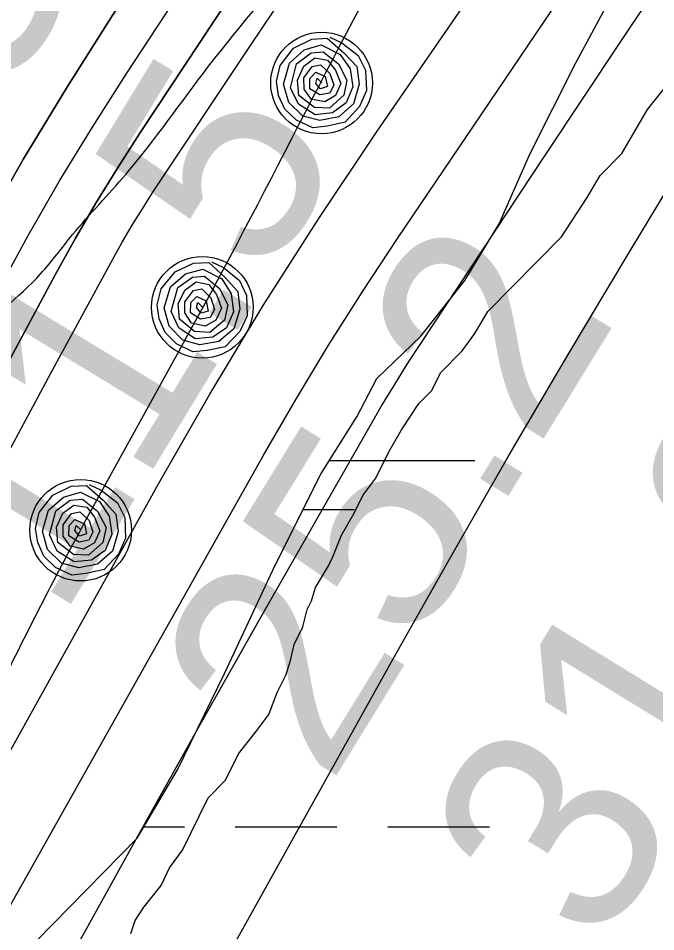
# Model space of a CAD drawing. Extents: x 3297735 to 3335592, y 670436 to 695807.
# Drawn here: x 3314682.8 to 3314883.4, y 682601.6 to 682889.4 of the extents above; entities that cross this region are included whole.
import ezdxf

# ---------------------------------------------------------------- set-up
doc = ezdxf.new("R2010")
doc.units = 0
for name, color, linetype in [('V-RIVR-EDGE', 7, 'Continuous'), ('V-RIVR-RANG', 7, 'Continuous'), ('V-ROAD-CNTR', 7, 'Continuous'), ('V-RRAP-FSHR', 7, 'Continuous'), ('V-SITE-VEGE', 7, 'Continuous'), ('V-TOPO-DPTH', 7, 'Continuous'), ('V-TOPO-MAJR', 7, 'Continuous'), ('V-TOPO-MINR', 7, 'Continuous'), ('V-TOPO-WATR', 7, 'Continuous'), ('V-UTIL-LINE', 7, 'Continuous'), ('V-WETL-SWMP', 7, 'Continuous')]:
    doc.layers.add(name, color=color, linetype=linetype)

msp = doc.modelspace()

# ---------------------------------------------------------------- linework, layer by layer
at = {"layer": 'V-RIVR-EDGE'}
msp.add_spline([(3314332.49, 682283.88), (3314344.9, 682287.34), (3314358.11, 682294.67), (3314374.42, 682306.27), (3314394.23, 682317.08), (3314408.21, 682327.13), (3314425.7, 682339.88), (3314434.25, 682347.62), (3314443.2, 682360.39), (3314457.6, 682381.68), (3314472.41, 682411.9), (3314491.89, 682447.14), (3314503.96, 682468.44), (3314519.93, 682495.54), (3314540.57, 682530.4), (3314569.78, 682579.57), (3314586.92, 682612.5), (3314605.25, 682653.56), (3314623.97, 682696.17), (3314633.36, 682728.33), (3314641.57, 682755.46), (3314653.64, 682774.82), (3314666.86, 682788.36), (3314689.79, 682808.86), (3314699.9, 682821.24), (3314716.62, 682840.2), (3314742.69, 682874.26), (3314774.59, 682914.13), (3314793.27, 682940.45), (3314809.22, 682961.74), (3314829.46, 682991.55), (3314848.16, 683027.19), (3314871.52, 683064.75), (3314895.3, 683112.39), (3314930.72, 683167.75), (3314952.14, 683204.16), (3315057.23, 683357.85), (3315078.23, 683381.84), (3315092.99, 683392.28), (3315101.15, 683395.75), (3315113.56, 683398.05), (3315130.23, 683396.45), (3315136.44, 683396.05), (3315142.65, 683398.75), (3315151.58, 683404.93), (3315172.97, 683426.6), (3315192.78, 683442.06), (3315207.17, 683456.37), (3315216.51, 683472.25), (3315223.52, 683484.25), (3315237.14, 683502.83), (3315242.2, 683511.35), (3315243.01, 683524.54), (3315244.19, 683529.19), (3315255.48, 683547.77), (3315279.6, 683579.13), (3315294, 683598.87), (3315305.28, 683613.19), (3315309.97, 683627.14), (3315311.93, 683637.22), (3315317.77, 683644.96), (3315323.59, 683648.05), (3315323.6, 683652.31), (3315326.33, 683655.8), (3315330.61, 683660.83), (3315336.05, 683665.85), (3315339.95, 683675.54), (3315343.47, 683686.39), (3315346.59, 683695.69), (3315347.02, 683710.43), (3315347.43, 683722.45), (3315345.14, 683737.19), (3315345.17, 683749.99), (3315346.75, 683761.23), (3315349.48, 683764.32), (3315349.87, 683767.43), (3315354.17, 683779.05), (3315358.47, 683794.55), (3315362.36, 683800.36), (3315370.14, 683808.48), (3315374.42, 683815.84), (3315383.4, 683837.92), (3315387.32, 683854.98), (3315386.95, 683864.67), (3315385.03, 683871.27), (3315388.14, 683875.14), (3315392.8, 683876.29), (3315394.75, 683880.94), (3315403.32, 683896.43), (3315419.29, 683923.54), (3315433.69, 683947.55), (3315437.2, 683954.52), (3315436.83, 683961.11), (3315438, 683964.99), (3315450.86, 683988.61), (3315458.62, 683992.47), (3315462.51, 683995.17), (3315464.08, 684002.54), (3315468.77, 684016.49), (3315478.5, 684033.53), (3315498.34, 684056.75), (3315513.5, 684070.67), (3315521.28, 684082.29), (3315523.23, 684087.32), (3315534.89, 684097.76), (3315545.01, 684110.54), (3315557.06, 684124.08), (3315577.68, 684151.17), (3315590.51, 684164.33), (3315598.31, 684180.21), (3315604.16, 684192.6), (3315609.61, 684201.51), (3315623.63, 684224.74), (3315637.65, 684249.92), (3315651.66, 684270.43), (3315661.01, 684285.92), (3315665.69, 684296.38), (3315668.82, 684306.85), (3315671.54, 684310.72), (3315680.49, 684322.72), (3315685.93, 684326.58), (3315687.49, 684332.01), (3315687.51, 684337.44), (3315690.62, 684340.92), (3315706.17, 684356.78), (3315715.11, 684366.84), (3315728.72, 684382.71), (3315735.34, 684392), (3315740.79, 684400.13), (3315746.24, 684410.2), (3315754.02, 684419.87), (3315767.64, 684436.9), (3315797.18, 684465.14), (3315824.41, 684496.87), (3315835.68, 684508.87), (3315845.4, 684518.93), (3315855.91, 684533.25), (3315917.34, 684595.92), (3315957, 684638.09), (3315987.3, 684659.73), (3316015.28, 684684.48), (3316035.1, 684702.27), (3316044.05, 684713.5), (3316063.1, 684733.62), (3316100.42, 684768.43), (3316125.29, 684791.63), (3316138.51, 684803.62), (3316150.97, 684823.37), (3316159.55, 684843.13), (3316165.42, 684865.99), (3316173.99, 684881.48), (3316197.71, 684908.18), (3316229.61, 684945.33), (3316249.82, 684965.06), (3316275.47, 684987.88), (3316301.52, 685015.35), (3316311.24, 685022.31), (3316314.74, 685028.11), (3316324.84, 685037.01), (3316331.06, 685041.26), (3316337.27, 685045.12), (3316343.88, 685050.92), (3316349.72, 685059.83), (3316371.5, 685083.43), (3316388.59, 685096.18), (3316398.7, 685107.41), (3316416.19, 685122.87), (3316443.39, 685146.08), (3316453.89, 685155.74), (3316462.82, 685158.82), (3316468.64, 685163.46), (3316479.54, 685177.01), (3316494.69, 685189.77), (3316513.34, 685202.13), (3316536.65, 685221.08), (3316559.19, 685238.47), (3316587.17, 685262.45), (3316636.9, 685301.49), (3316712.28, 685357.54), (3316745.31, 685384.99), (3316768.23, 685402.39), (3316780.67, 685413.21), (3316806.33, 685440.68), (3316819.16, 685455.39), (3316844.44, 685481.7), (3316866.97, 685499.48), (3316882.51, 685511.08), (3316905.85, 685537.39), (3316931.9, 685564.08), (3316969.21, 685598.5), (3316985.92, 685613.59), (3317001.86, 685628.67), (3317017.8, 685644.53), (3317028.68, 685652.65), (3317037.23, 685661.16), (3317052.77, 685673.53), (3317075.3, 685687.82), (3317092.39, 685696.31), (3317103.26, 685703.27), (3317111.03, 685709.84), (3317130.87, 685733.84), (3317147.6, 685754.74), (3317177.16, 685789.18), (3317206.31, 685816.64), (3317272.79, 685885.12), (3317325.67, 685938.89), (3317356.77, 685972.16), (3317386.71, 686002.34), (3317409.64, 686022.45), (3317459.38, 686063.82), (3317493.18, 686088.94), (3317516.11, 686108.66), (3317520.01, 686116.02), (3317520.41, 686123), (3317527.04, 686135.78), (3317538.34, 686157.08), (3317553.89, 686174.89), (3317576.04, 686194.22), (3317585.76, 686203.89), (3317597.05, 686222.09), (3317609.5, 686237.57), (3317632.05, 686261.95), (3317642.16, 686270.84), (3317659.25, 686280.88), (3317668.58, 686290.17), (3317678.68, 686299.45), (3317692.67, 686308.33), (3317712.1, 686324.19), (3317733.86, 686344.3), (3317749.03, 686362.49), (3317772.75, 686387.25), (3317794.13, 686406.59), (3317815.49, 686421.66), (3317821.72, 686429.79), (3317831.45, 686444.5), (3317837.3, 686456.89), (3317843.89, 686458.43), (3317852.43, 686461.9), (3317865.64, 686468.46), (3317881.56, 686479.28), (3317892.45, 686489.33), (3317902.56, 686501.72), (3317906.85, 686510.63), (3317912.32, 686528.84), (3317916.61, 686539.69), (3317920.89, 686544.72), (3317931.77, 686551.67), (3317955.46, 686567.51), (3317973.73, 686582.98), (3317979.95, 686591.88), (3317987.35, 686602.72), (3318007.57, 686624.78), (3318020.39, 686634.83), (3318018.46, 686637.55), (3318030.91, 686653.42), (3318034.78, 686650.69), (3318039.45, 686656.89), (3318050.33, 686664.62), (3318082.55, 686680.82), (3318124.1, 686700.89), (3318142.75, 686715.97), (3318149.36, 686724.09), (3318148.6, 686727.59), (3318152.1, 686732.62), (3318161.82, 686744.62), (3318168.45, 686756.23), (3318174.67, 686766.3), (3318184.4, 686779.46), (3318196.08, 686795.33), (3318211.63, 686812.75), (3318220.97, 686823.97), (3318223.7, 686833.27), (3318227.6, 686840.63), (3318232.66, 686847.21), (3318235.79, 686857.67), (3318240.07, 686864.64), (3318252.91, 686883.22), (3318274.69, 686907.6), (3318298.01, 686928.49), (3318327.13, 686944.7), (3318349.26, 686951.63), (3318362.06, 686955.09), (3318370.22, 686961.27), (3318383.46, 686983.73), (3318391.25, 686996.51), (3318395.14, 686999.99), (3318401.73, 686999.97), (3318407.55, 687001.12), (3318412.6, 687003.82), (3318416.49, 687008.86), (3318422.71, 687016.98), (3318440.6, 687037.49), (3318448.75, 687040.19), (3318453.03, 687042.89), (3318455.76, 687051.42), (3318462.38, 687060.32), (3318484.92, 687082.76), (3318499.31, 687098.23), (3318510.59, 687111), (3318518.77, 687124.94), (3318525, 687134.62), (3318537.83, 687148.55), (3318566.2, 687172.14), (3318582.53, 687190.71), (3318592.64, 687203.1), (3318612.48, 687228.64), (3318628.44, 687251.87), (3318642.05, 687266.57), (3318646.35, 687279.75), (3318655.68, 687290.58), (3318665.01, 687298.71), (3318672.79, 687309.16), (3318676.7, 687321.17), (3318685.65, 687333.94), (3318691.49, 687344.4), (3318699.27, 687352.91), (3318716.37, 687367.22), (3318716.79, 687379.24), (3318717.6, 687392.04), (3318724.22, 687404.82), (3318732, 687415.66), (3318742.88, 687423.77), (3318760.35, 687430.71), (3318770.05, 687431.07), (3318780.9, 687428.33), (3318786.73, 687436.46), (3318804.23, 687454.26), (3318817.46, 687473.23), (3318829.91, 687487.55), (3318848.96, 687509.6), (3318869.19, 687534.37), (3318894.08, 687564.56), (3318929.49, 687611.78), (3318945.82, 687629.19), (3318962.93, 687646.99), (3318977.7, 687660.53), (3318993.65, 687679.88), (3319024.36, 687709.28), (3319059.37, 687753.01), (3319086.2, 687782.03), (3319108.76, 687809.51), (3319125.86, 687827.3), (3319135.21, 687842.41), (3319146.89, 687859.44), (3319161.67, 687877.63), (3319172.56, 687889.63), (3319185.79, 687908.6), (3319206.81, 687940.73), (3319238.34, 687987.58), (3319258.18, 688014.29), (3319282.31, 688048.74), (3319299.82, 688074.29), (3319310.71, 688085.9), (3319319.65, 688093.25), (3319326.26, 688101.37), (3319337.16, 688116.08), (3319351.92, 688127.68), (3319358.93, 688137.36), (3319372.55, 688156.33), (3319390.83, 688181.1), (3319409.12, 688207.04), (3319418.85, 688220.59), (3319428.57, 688231.03), (3319452.68, 688254.63), (3319466.67, 688269.33), (3319477.96, 688285.59), (3319487.29, 688294.49), (3319498.17, 688304.55), (3319498.19, 688312.3), (3319502.08, 688317.33), (3319523.48, 688343.65), (3319546.04, 688372.29), (3319572.1, 688405.58), (3319583.39, 688420.29), (3319604.77, 688443.12), (3319614.49, 688453.95), (3319630.05, 688470.2), (3319645.61, 688490.33), (3319664.28, 688513.94), (3319677.9, 688534.07), (3319689.59, 688553.04), (3319707.1, 688579.37), (3319721.91, 688607.25)], degree=3, dxfattribs=at)
at = {"layer": 'V-ROAD-CNTR'}
msp.add_spline([(3315498.43, 682865.39), (3314901.76, 681854.36), (3314773.19, 681638.15), (3314602.7, 681364.43), (3314477.51, 681178.93), (3314300.96, 680916.57)], degree=3, dxfattribs=at)
at = {"layer": 'V-RRAP-FSHR'}
for points in [[(3314780.84, 682883.42), (3314784.63, 682881.69), (3314789.78, 682877.65), (3314792.11, 682873.05), (3314792.37, 682866.63), (3314790.17, 682861.57), (3314785.72, 682856.64), (3314780.04, 682855.4), (3314775.53, 682854.87), (3314770.37, 682857.25), (3314766.73, 682860.76), (3314764.75, 682865.04), (3314764.08, 682869.43), (3314765.18, 682874.53), (3314769.46, 682880.02), (3314775.18, 682882.83), (3314779.97, 682883.15), (3314785.27, 682878.51), (3314789.34, 682874.18), (3314790.06, 682868.64), (3314788.3, 682862.42), (3314783.64, 682858.33), (3314777.72, 682857.15), (3314772.31, 682858.55), (3314767.9, 682862.85), (3314766.29, 682868.59), (3314768.13, 682875.23), (3314772.77, 682879.4), (3314778.12, 682881.01), (3314784.16, 682878.03), (3314787.23, 682873.44), (3314788.1, 682867.82), (3314786.01, 682862.71), (3314781.73, 682859.6), (3314776.24, 682858.99), (3314770.95, 682862.37), (3314768.49, 682867.5), (3314770.4, 682875.03), (3314774.93, 682878.46), (3314778.73, 682878.78), (3314783.57, 682875.04), (3314786.24, 682869.93), (3314785.3, 682865.13), (3314780.74, 682861.12), (3314776, 682861.3), (3314771.11, 682865.06), (3314770.66, 682869.86), (3314772.67, 682874.3), (3314776.1, 682876.92), (3314780.17, 682876.23), (3314782.61, 682873.09), (3314784.33, 682868.81), (3314782.6, 682865.03), (3314779.23, 682863.03), (3314774.96, 682863.96), (3314772.78, 682867.1), (3314772.72, 682870.63), (3314775.33, 682874.21), (3314777.94, 682874.76), (3314780.86, 682872.03), (3314782.12, 682868.39), (3314780.84, 682865.83), (3314777.76, 682865.26), (3314774.53, 682867.16), (3314774.6, 682870.43), (3314776.42, 682872.39), (3314779.43, 682871.07), (3314780.12, 682867.86), (3314777.88, 682867.12), (3314776.43, 682868.88), (3314776.83, 682870.52), (3314778.31, 682869.07)], [(3314743.62, 682812.71), (3314747.37, 682810.9), (3314752.43, 682806.76), (3314754.67, 682802.1), (3314754.79, 682795.68), (3314752.48, 682790.67), (3314747.92, 682785.84), (3314742.22, 682784.72), (3314737.7, 682784.28), (3314732.59, 682786.78), (3314729.02, 682790.36), (3314727.14, 682794.68), (3314726.56, 682799.08), (3314727.77, 682804.16), (3314732.17, 682809.56), (3314737.94, 682812.24), (3314742.74, 682812.46), (3314747.94, 682807.71), (3314751.92, 682803.29), (3314752.52, 682797.74), (3314750.63, 682791.56), (3314745.88, 682787.57), (3314739.94, 682786.52), (3314734.55, 682788.03), (3314730.24, 682792.43), (3314728.75, 682798.2), (3314730.74, 682804.8), (3314735.47, 682808.87), (3314740.85, 682810.36), (3314746.82, 682807.26), (3314749.79, 682802.6), (3314750.54, 682796.96), (3314748.34, 682791.9), (3314743.99, 682788.89), (3314738.5, 682788.38), (3314733.28, 682791.88), (3314730.93, 682797.06), (3314733, 682804.54), (3314737.6, 682807.88), (3314741.41, 682808.11), (3314746.17, 682804.27), (3314748.72, 682799.11), (3314747.68, 682794.33), (3314743.04, 682790.42), (3314738.31, 682790.7), (3314733.5, 682794.57), (3314733.15, 682799.38), (3314735.25, 682803.77), (3314738.74, 682806.32), (3314742.79, 682805.54), (3314745.17, 682802.35), (3314746.79, 682798.04), (3314744.98, 682794.29), (3314741.58, 682792.37), (3314737.32, 682793.39), (3314735.21, 682796.57), (3314735.23, 682800.1), (3314737.92, 682803.63), (3314740.53, 682804.12), (3314743.4, 682801.33), (3314744.58, 682797.66), (3314743.24, 682795.12), (3314740.15, 682794.63), (3314736.96, 682796.6), (3314737.1, 682799.86), (3314738.96, 682801.78), (3314741.94, 682800.39), (3314742.56, 682797.17), (3314740.31, 682796.48), (3314738.89, 682798.27), (3314739.33, 682799.9), (3314740.79, 682798.42)], [(3314705.11, 682742.52), (3314708.88, 682740.76), (3314714.01, 682736.69), (3314716.31, 682732.07), (3314716.53, 682725.65), (3314714.29, 682720.61), (3314709.81, 682715.71), (3314704.12, 682714.5), (3314699.61, 682714), (3314694.46, 682716.42), (3314690.85, 682719.95), (3314688.9, 682724.25), (3314688.26, 682728.64), (3314689.4, 682733.73), (3314693.71, 682739.19), (3314699.44, 682741.96), (3314704.24, 682742.25), (3314709.5, 682737.58), (3314713.54, 682733.22), (3314714.23, 682727.68), (3314712.43, 682721.47), (3314707.74, 682717.42), (3314701.82, 682716.27), (3314696.41, 682717.7), (3314692.03, 682722.04), (3314690.46, 682727.79), (3314692.35, 682734.41), (3314697.02, 682738.55), (3314702.37, 682740.13), (3314708.39, 682737.11), (3314711.43, 682732.5), (3314712.27, 682726.87), (3314710.14, 682721.77), (3314705.84, 682718.7), (3314700.35, 682718.12), (3314695.08, 682721.54), (3314692.66, 682726.68), (3314694.62, 682734.19), (3314699.16, 682737.6), (3314702.97, 682737.89), (3314707.78, 682734.12), (3314710.42, 682728.99), (3314709.45, 682724.2), (3314704.86, 682720.22), (3314700.13, 682720.43), (3314695.26, 682724.23), (3314694.84, 682729.03), (3314696.87, 682733.45), (3314700.32, 682736.05), (3314704.39, 682735.34), (3314706.81, 682732.18), (3314708.5, 682727.89), (3314706.75, 682724.12), (3314703.37, 682722.14), (3314699.1, 682723.1), (3314696.94, 682726.25), (3314696.9, 682729.78), (3314699.54, 682733.35), (3314702.15, 682733.88), (3314705.06, 682731.13), (3314706.29, 682727.48), (3314704.99, 682724.93), (3314701.91, 682724.38), (3314698.69, 682726.31), (3314698.78, 682729.58), (3314700.62, 682731.51), (3314703.62, 682730.17), (3314704.29, 682726.96), (3314702.04, 682726.24), (3314700.6, 682728.01), (3314701.01, 682729.64), (3314702.49, 682728.19)]]:
    msp.add_lwpolyline(points, dxfattribs=at)
for centre in [(3314778.25, 682869), (3314740.72, 682798.35), (3314702.42, 682728.12)]:
    msp.add_circle(centre, 16, dxfattribs=at)
at = {"layer": 'V-SITE-VEGE'}
msp.add_lwpolyline([(3314718.25, 682601.05), (3314719.59, 682605.18), (3314722.3, 682609.32), (3314727.74, 682616.23), (3314730.44, 682621.75), (3314734.51, 682627.28), (3314742.61, 682643.83), (3314748.06, 682649.37), (3314752.11, 682657.64), (3314757.54, 682664.55), (3314761.62, 682670.08), (3314764.31, 682676.97), (3314767.01, 682682.49), (3314768.35, 682686.62), (3314769.68, 682692.12), (3314772.38, 682697.64), (3314773.7, 682703.14), (3314775.05, 682705.9), (3314776.39, 682710.03), (3314780.45, 682716.93), (3314781.8, 682719.69), (3314784.49, 682726.58), (3314788.55, 682733.48), (3314791.25, 682739), (3314795.33, 682744.52), (3314799.38, 682752.8), (3314803.44, 682759.7), (3314808.86, 682767.99), (3314812.95, 682772.14), (3314815.65, 682777.65), (3314822.46, 682784.58), (3314826.53, 682790.11), (3314830.59, 682797.01), (3314853.74, 682820.55), (3314861.88, 682832.98), (3314865.94, 682839.88), (3314872.75, 682846.8), (3314880.87, 682860.6), (3314886.31, 682867.52)], dxfattribs=at)
at = {"layer": 'V-TOPO-DPTH'}
for points in [[(3315009.64, 683345.72), (3314712.51, 682890.46), (3314698.24, 682867.92), (3314684.4, 682845.12), (3314671.2, 682821.94), (3314658.43, 682798.51), (3314585.26, 682659.67), (3314536.12, 682566.69), (3314486.82, 682473.79), (3314437.3, 682381.01), (3314387.63, 682288.31), (3314301.05, 682127.19), (3314288.23, 682104), (3314275.05, 682081.02), (3314261.31, 682058.37), (3314247.22, 682035.93), (3314043.49, 681720.13)], [(3314043.49, 681720.13), (3314247.22, 682035.93), (3314261.31, 682058.37), (3314275.05, 682081.02), (3314288.23, 682104), (3314301.05, 682127.19), (3314387.63, 682288.31), (3314437.3, 682381.01), (3314486.82, 682473.79), (3314536.12, 682566.69), (3314585.26, 682659.67), (3314658.43, 682798.51), (3314671.2, 682821.94), (3314684.4, 682845.12), (3314698.24, 682867.92), (3314712.51, 682890.46), (3315009.64, 683345.72)], [(3313929.05, 681305.78), (3314326.46, 682013.05), (3314333.81, 682026.23), (3314341.1, 682039.44), (3314348.3, 682052.69), (3314355.45, 682065.97), (3314399.75, 682148.96), (3314429.14, 682203.69), (3314458.71, 682258.33), (3314488.54, 682312.81), (3314518.55, 682367.21), (3314726.91, 682742.71), (3314743.13, 682770.98), (3314759.89, 682798.92), (3314777.44, 682826.36), (3314795.53, 682853.47), (3315065.64, 683245.92)], [(3314868.78, 683075.14), (3314827.89, 683014.48), (3314787.32, 682953.58), (3314721.02, 682853.15), (3314714.01, 682842.21), (3314707.2, 682831.15), (3314700.7, 682819.91), (3314694.39, 682808.55), (3314654.92, 682735.11), (3314629.09, 682686.91), (3314603.33, 682638.67), (3314577.68, 682590.37), (3314552.11, 682542.04), (3314338.68, 682137.55), (3314319.4, 682101.39), (3314299.9, 682065.36), (3314280.07, 682029.5), (3314260.03, 681993.76), (3314242.96, 681963.64), (3314213.94, 681913.1), (3314184.55, 681862.77), (3314154.6, 681812.78), (3314124.27, 681763), (3313849.7, 681317.91)], [(3314868.78, 683075.14), (3314827.89, 683014.48), (3314787.32, 682953.58), (3314721.02, 682853.15), (3314714.01, 682842.21), (3314707.2, 682831.15), (3314700.7, 682819.91), (3314694.39, 682808.55), (3314654.92, 682735.11), (3314629.09, 682686.91), (3314603.33, 682638.67), (3314577.68, 682590.37), (3314552.11, 682542.04), (3314338.68, 682137.55), (3314319.4, 682101.39), (3314299.9, 682065.36), (3314280.07, 682029.5), (3314260.03, 681993.76), (3314242.96, 681963.64), (3314213.94, 681913.1), (3314184.55, 681862.77), (3314154.6, 681812.78), (3314124.27, 681763), (3313849.7, 681317.91)]]:
    msp.add_lwpolyline(points, dxfattribs=at)
at = {"layer": 'V-TOPO-MAJR'}
msp.add_lwpolyline([(3314254.05, 681714.75), (3314306.75, 681808.06), (3314373.02, 681924.99), (3314392.75, 681959.73), (3314412.54, 681994.45), (3314432.39, 682029.12), (3314452.29, 682063.77), (3314472.15, 682098.44), (3314491.91, 682133.17), (3314511.52, 682167.98), (3314531.03, 682202.85), (3314800.84, 682687.62), (3314818.92, 682719.7), (3314837.23, 682751.66), (3314855.86, 682783.42), (3314874.72, 682815.05), (3314911.37, 682875.78)], dxfattribs=at)
at = {"layer": 'V-TOPO-MINR'}
for points in [[(3314497.45, 682396.73), (3314643.57, 682683.38), (3314655.74, 682707.03), (3314668.02, 682730.62), (3314680.48, 682754.11), (3314693.06, 682777.54), (3314712.53, 682813.49), (3314715.53, 682818.86), (3314718.62, 682824.17), (3314721.86, 682829.39), (3314725.19, 682834.56), (3314755.68, 682880.51), (3314774.44, 682908.52), (3314793.37, 682936.43), (3314812.54, 682964.17), (3314831.86, 682991.8), (3315089.6, 683356.88)], [(3314043.49, 681720.13), (3314247.22, 682035.93), (3314261.31, 682058.37), (3314275.05, 682081.02), (3314288.23, 682104), (3314301.05, 682127.19), (3314387.63, 682288.31), (3314437.3, 682381.01), (3314486.82, 682473.79), (3314536.12, 682566.69), (3314585.26, 682659.67), (3314658.43, 682798.51), (3314671.2, 682821.94), (3314684.4, 682845.12), (3314698.24, 682867.92), (3314712.51, 682890.46), (3315009.64, 683345.72)], [(3313929.05, 681305.78), (3314326.46, 682013.05), (3314333.81, 682026.23), (3314341.1, 682039.44), (3314348.3, 682052.69), (3314355.45, 682065.97), (3314399.75, 682148.96), (3314429.14, 682203.69), (3314458.71, 682258.33), (3314488.54, 682312.81), (3314518.55, 682367.21), (3314726.91, 682742.71), (3314743.13, 682770.98), (3314759.89, 682798.92), (3314777.44, 682826.36), (3314795.53, 682853.47), (3315065.64, 683245.92)], [(3314020.01, 681629.11), (3314252.68, 682018.63), (3314269.09, 682046.54), (3314285.25, 682074.59), (3314301.02, 682102.86), (3314316.54, 682131.28), (3314467.03, 682411.48), (3314505.18, 682482.59), (3314543.26, 682553.73), (3314581.26, 682624.91), (3314619.21, 682696.13), (3314676.36, 682803.55), (3314685.92, 682820.94), (3314695.8, 682838.14), (3314706.14, 682855.05), (3314716.8, 682871.79), (3314875.81, 683113.99)], [(3314193.9, 681723.96), (3314335.47, 681978.11), (3314348.8, 682002.15), (3314362.05, 682026.24), (3314375.19, 682050.38), (3314388.26, 682074.56), (3314486.56, 682257.35), (3314534.58, 682346.05), (3314582.92, 682434.58), (3314631.75, 682522.84), (3314680.9, 682610.92), (3314759.89, 682751.56), (3314770.01, 682769.06), (3314780.41, 682786.38), (3314791.23, 682803.44), (3314802.34, 682820.32), (3314918.01, 682991.45)], [(3313966.15, 681258.85), (3314227.33, 681728.89), (3314253.53, 681776.1), (3314279.7, 681823.32), (3314305.83, 681870.56), (3314331.94, 681917.82), (3314345.05, 681941.59), (3314364.53, 681977), (3314383.96, 682012.43), (3314403.32, 682047.91), (3314422.62, 682083.41), (3314679.52, 682557.26), (3314699.35, 682593.58), (3314719.34, 682629.82), (3314739.55, 682665.93), (3314759.9, 682701.96), (3314793.09, 682760.28), (3314797.03, 682767.04), (3314801.06, 682773.75), (3314805.23, 682780.38), (3314809.48, 682786.95), (3314848.57, 682846.01), (3314872.47, 682882.05), (3314896.43, 682918.05)]]:
    msp.add_lwpolyline(points, dxfattribs=at)
at = {"layer": 'V-TOPO-WATR'}
msp.add_lwpolyline([(3313849.7, 681317.91), (3314124.27, 681763), (3314154.6, 681812.78), (3314184.55, 681862.77), (3314213.94, 681913.1), (3314242.96, 681963.64), (3314260.03, 681993.76), (3314280.07, 682029.5), (3314299.9, 682065.36), (3314319.4, 682101.39), (3314338.68, 682137.55), (3314552.11, 682542.04), (3314577.68, 682590.37), (3314603.33, 682638.67), (3314629.09, 682686.91), (3314654.92, 682735.11), (3314694.39, 682808.55), (3314700.7, 682819.91), (3314707.2, 682831.15), (3314714.01, 682842.21), (3314721.02, 682853.15), (3314787.32, 682953.58), (3314827.89, 683014.48), (3314868.78, 683075.14)], dxfattribs=at)
at = {"layer": 'V-UTIL-LINE'}
msp.add_spline([(3315313.1, 683659.44), (3315294.81, 683645.89), (3315280.39, 683622.61), (3315253.99, 683575.47), (3315222.4, 683508.32), (3315178.02, 683451.95), (3315151.72, 683423.47), (3315141.9, 683424.56), (3315131.28, 683403.3), (3315091.71, 683334.22), (3315067.65, 683327.19), (3315051.39, 683313.71), (3315041.42, 683286.06), (3315021.94, 683244.03), (3314999.67, 683193.5), (3314965.54, 683145.47), (3314933.98, 683105.8), (3314923.58, 683099.15), (3314900.85, 683072.56), (3314869.89, 683023.21), (3314817.81, 682941.77), (3314747.17, 682809.99), (3314693.88, 682712.16), (3314666, 682655.84), (3314619.73, 682561.99), (3314565.48, 682464.75), (3314548.12, 682421.66)], degree=3, dxfattribs=at)
at = {"layer": 'V-WETL-SWMP'}
for p, q in [((3314780.63, 682750.1), (3314826.5, 682750.1)), ((3314772.37, 682734.67), (3314788.5, 682734.67)), ((3314722.2, 682634.68), (3314735.08, 682634.68)), ((3314751.08, 682634.68), (3314783.08, 682634.68)), ((3314799.07, 682634.68), (3314831.07, 682634.68))]:
    msp.add_line(p, q, dxfattribs=at)
for points in [[(3314795.68, 682775.93), (3314809.54, 682789.26), (3314823.36, 682806.75), (3314834.16, 682824.59), (3314843.79, 682846.57), (3314858.28, 682875.39), (3314869.06, 682895.49), (3314879.85, 682915.22), (3314897.35, 682943.69), (3314911.13, 682967.59), (3314924.86, 682996.03), (3314936.02, 683015.76), (3314946.45, 683032.46), (3314961.28, 683065.82)], [(3314683.17, 682593.35), (3314720.24, 682631.05), (3314732.9, 682652.68), (3314747.75, 682683.01), (3314763.7, 682717.13), (3314778.18, 682745.95), (3314789.36, 682763.79), (3314795.68, 682775.93)]]:
    msp.add_lwpolyline(points, dxfattribs=at)

# ---------------------------------------------------------------- texts
at = {"layer": 'V-RIVR-RANG'}
for s, rotation, p in [('-13', 58.6973, (3314636.97, 682794.73)), ('11.5', 58.6973, (3314695.83, 682699.06)), ('25.2', 58.4183, (3314780.57, 682647.06)), ('31.8', 58.4183, (3314865.88, 682594.89))]:
    msp.add_text(s, height=67, rotation=rotation, dxfattribs=at).set_placement(p)

doc.saveas('drawing.dxf')
